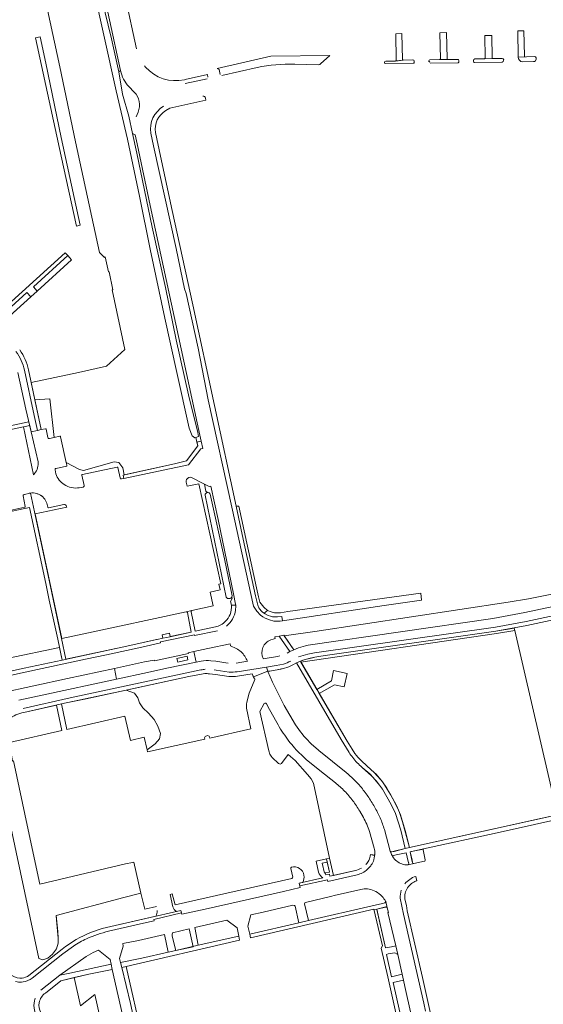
# Model space of a CAD drawing. Header units: metres. Extents: x 209813 to 223847, y 571801 to 587119.
# Tile 303 of 656: x 221028 to 221239, y 575487 to 575882. Entities that reach past the tile are written whole.
import ezdxf

# ---------------------------------------------------------------- set-up
doc = ezdxf.new("R2010")
doc.units = ezdxf.units.M
for name, color, linetype, lineweight in [('B-RO-GK-BESCHOEIING-G', 8, 'GK-BESCHOEIING', 0), ('B-RO-GR-BEPLANTING_CULTUUR_BOSPLANTSOEN-GV', 8, 'Continuous', 0), ('B-RO-GR-BEPLANTING_CULTUUR_HEESTERS-GV', 8, 'Continuous', 0), ('B-RO-GR-BOOMTEELT-GV', 8, 'Continuous', 0), ('B-RO-GR-GROENVOORZIENING-GV', 8, 'Continuous', 0), ('B-RO-GR-HAAG-GV', 8, 'Continuous', 0), ('B-RO-OG-TERREIN_CULTUURSCHEIDING-GV', 8, 'Continuous', 0), ('B-RO-OG-WEG-GV', 8, 'Continuous', 0), ('B-RO-VH-VERHARDING_TEGEL-GV', 8, 'Continuous', 0), ('B-RO-VH-VERHARDING_TEGEL_RUBBER-GV', 8, 'Continuous', 0)]:
    doc.layers.add(name, color=color, linetype=linetype, lineweight=lineweight)
doc.linetypes.add('GK-BESCHOEIING', pattern='A,30,-5,[1,NLCS.shx,S=1,R=0,X=0,Y=0],-5', length=40)

msp = doc.modelspace()

# ---------------------------------------------------------------- linework, layer by layer
at = {"layer": 'B-RO-GK-BESCHOEIING-G', "flags": 128}
msp.add_lwpolyline([(221052.628, 575485.949), (221058.364, 575490.532), (221069.892, 575439.439), (221081.348, 575436.395)], dxfattribs=at)
at = {"layer": 'B-RO-GR-BEPLANTING_CULTUUR_BOSPLANTSOEN-GV', "flags": 128}
for points in [[(221044.628, 575714.45), (221046.944, 575704.051), (221052.225, 575701.307), (221053.887, 575700.84), (221066.17, 575704.31), (221068, 575704.115), (221069.588, 575701.943), (221070.175, 575699.082), (221090.43, 575703.592), (221095.258, 575704.748), (221099.785, 575710.751), (221098.987, 575714.157), (221098.596, 575714.006), (221097.466, 575714.832), (221096.316, 575717.828), (221091.285, 575740.22), (221086.499, 575762.01), (221080.65, 575789.667), (221076.28, 575811.02), (221071.518, 575833.861), (221066.901, 575853.261), (221062.003, 575875.686), (221049.817, 575930.487)], [(221039.363, 575885.749), (221044.39, 575862.912), (221050.645, 575832.79), (221060.256, 575788.356), (221062.33, 575786.373), (221062.56, 575786.589), (221063.841, 575780.584), (221064.087, 575780.637), (221065.637, 575773.453)], [(221065.637, 575773.453), (221065.374, 575773.396), (221070.485, 575749.438), (221063.111, 575742.719), (221051.83, 575740.276), (221032.808, 575736.215), (221034.29, 575729.305), (221040.282, 575729.691), (221042.112, 575714.153), (221044.33, 575714.638)], [(221070.729, 575542.931), (221036.331, 575534.752), (221031.577, 575556.685), (221025.676, 575584.262), (221025.354, 575584.21), (221024.807, 575587.579), (221024.961, 575587.604), (221024.099, 575591.633), (221045.171, 575596.462), (221042.969, 575606.687), (221029.846, 575603.756)], [(221016.555, 575595.221), (221026.812, 575547.618), (221035.959, 575505.003), (221037.532, 575504.369), (221039.457, 575505.08), (221041.367, 575506.691), (221042.983, 575508.801), (221043.646, 575511.084), (221043.702, 575513.178), (221042.988, 575520.532), (221042.906, 575522.283), (221070.103, 575529.418), (221076.921, 575531.26), (221074.106, 575543.631), (221073.569, 575543.554), (221070.729, 575542.931)]]:
    msp.add_lwpolyline(points, dxfattribs=at)
at = {"layer": 'B-RO-GR-BEPLANTING_CULTUUR_BOSPLANTSOEN-GV'}
for points in [[(221044.33, 575714.638, -0.4819425), (221044.628, 575714.45)], [(221029.846, 575603.756, 0.1285425), (221023.892, 575601.039)]]:
    msp.add_lwpolyline(points, format="xyb", dxfattribs=at)
at = {"layer": 'B-RO-GR-BEPLANTING_CULTUUR_BOSPLANTSOEN-GV', "flags": 128}
msp.add_lwpolyline([(221070.942, 575612.717), (221044.999, 575607.14), (221047.198, 575596.927), (221070.505, 575602.237), (221072.752, 575592.497), (221078.162, 575593.755), (221079.38, 575588.725), (221082.632, 575591.152), (221084.372, 575593.178), (221084.736, 575595.285), (221083.662, 575598.255), (221082.18, 575600.887), (221079.943, 575603.403), (221077.664, 575605.54), (221076.3, 575607.583), (221075.677, 575609.549), (221074.393, 575611.506)], close=True, dxfattribs=at)
at = {"layer": 'B-RO-GR-BEPLANTING_CULTUUR_HEESTERS-GV', "flags": 128}
for points in [[(221068.705, 575861.4), (221068.087, 575860.906), (221069.565, 575852.008), (221072.028, 575843.075), (221073.548, 575836.215)], [(221074.226, 575852.745), (221072.045, 575855.034)], [(221075.051, 575842.888), (221075.75, 575844.748)], [(221073.548, 575836.215), (221074.582, 575835.67)], [(221032.215, 575718.933), (221029.708, 575718.401), (221033.781, 575699.153)], [(221035.562, 575704.392), (221032.811, 575716.439), (221032.215, 575718.933)], [(221095.126, 575696.156), (221095.498, 575694.536), (221100.174, 575695.543), (221109.019, 575655.364), (221108.234, 575655.191), (221108.73, 575652.94), (221104.753, 575652.073), (221105.922, 575646.519), (221097.338, 575644.671)], [(221103.603, 575692.023), (221103.01, 575692.616), (221102.442, 575695.35), (221096.943, 575698.207), (221096.095, 575698.027)], [(221032.892, 575691.845), (221032.523, 575691.768), (221040.133, 575656.214), (221045.042, 575633.404), (221046.806, 575625.089), (221071.26, 575630.387), (221083.294, 575632.972), (221083.438, 575633.092), (221085.757, 575633.589), (221085.474, 575634.945), (221088.389, 575635.576), (221088.662, 575634.221), (221097.161, 575636.036), (221095.571, 575643.834)], [(221111.135, 575649.973), (221102.695, 575691.014)], [(221095.036, 575644.202), (221053.926, 575635.335), (221045.148, 575633.479), (221034.435, 575683.454), (221047.094, 575686.095), (221047.031, 575686.489)], [(221039.48, 575686.131), (221039.255, 575687.204)], [(221045.881, 575687.292), (221039.782, 575685.933)], [(221113.277, 575646.757), (221112.941, 575648.301), (221113.604, 575649.553), (221113.463, 575650.188)], [(221008.58, 575644.404), (221007.339, 575644.132), (221012.73, 575620.843), (220996.075, 575617.375), (220999.318, 575614.841), (221029.952, 575621.474), (221045.276, 575624.748), (221044.199, 575629.826), (221023.707, 575625.479)], [(221097.062, 575644.128), (221098.651, 575636.33), (221106.85, 575638.056)], [(221178.062, 575545.867), (221178.076, 575545.808)], [(221184.524, 575543.106), (221184.239, 575543.954), (221183.461, 575547.414), (221179.418, 575546.587), (221178.314, 575546.362)], [(221190.45, 575548.889), (221186.976, 575548.246), (221185.129, 575547.801), (221185.784, 575544.451), (221185.985, 575543.528)], [(221191.129, 575544.619), (221190.238, 575548.587)], [(221184.066, 575542.561), (221184.214, 575542.593)], [(221185.985, 575543.528), (221185.997, 575543.472)], [(221186.495, 575543.092), (221190.796, 575544.018)], [(221137.12, 575541.066), (221137.881, 575537.634)], [(221137.559, 575537.125), (221090.63, 575526.477), (221089.438, 575530.864), (221088.596, 575530.622), (221089.714, 575525.658)], [(221091.136, 575523.818), (221092.992, 575524.241), (221093.346, 575522.762), (221102.708, 575524.735), (221134.128, 575531.828), (221140.939, 575533.41), (221140.537, 575535.218), (221141.986, 575535.541)]]:
    msp.add_lwpolyline(points, dxfattribs=at)
at = {"layer": 'B-RO-GR-BEPLANTING_CULTUUR_HEESTERS-GV'}
for points in [[(221072.045, 575855.034, -0.1351438), (221068.705, 575861.4)], [(221075.75, 575844.748, 0.3150897), (221074.226, 575852.745)], [(221035.423, 575701.951, 0.1052004), (221035.562, 575704.392)], [(221034.209, 575699.666, 0.0932081), (221035.423, 575701.951)], [(221033.781, 575699.153, 0.0308545), (221034.209, 575699.666)], [(221096.095, 575698.027, 0.354682), (221095.126, 575696.156)], [(221039.255, 575687.204, 0.4168895), (221032.056, 575691.725)], [(221102.695, 575691.014, -0.3625562), (221103.603, 575692.023)], [(221037.312, 575690.439, 0.1026731), (221035.225, 575691.572)], [(221039.782, 575685.933, -0.4316311), (221039.48, 575686.131)], [(221047.031, 575686.489, 0.4266113), (221045.881, 575687.292)], [(221113.463, 575650.188, -0.5570607), (221111.135, 575649.973)], [(221097.338, 575644.671, 0.444236), (221097.062, 575644.128)], [(221112.7, 575643.127, 0.1082445), (221113.277, 575646.757)], [(221106.85, 575638.056, 0.137657), (221110.908, 575640.326)], [(221178.314, 575546.362, 0.3325475), (221178.062, 575545.867)], [(221178.076, 575545.808, 0.1517782), (221181.72, 575542.918)], [(221190.238, 575548.587, -0.4032324), (221190.45, 575548.889)], [(221142.396, 575538.395, 0.464393), (221137.404, 575541.606)], [(221181.72, 575542.918, 0.0933931), (221184.066, 575542.561)], [(221185.997, 575543.472, 0.4054903), (221186.495, 575543.092)], [(221190.796, 575544.018, 0.4229579), (221191.129, 575544.619)], [(221137.404, 575541.606, 0.4178635), (221137.12, 575541.066)], [(221141.986, 575535.541, 0.1448884), (221142.396, 575538.395)], [(221137.881, 575537.634, -0.412708), (221137.559, 575537.125)], [(221089.714, 575525.658, 0.1455761), (221091.136, 575523.818)]]:
    msp.add_lwpolyline(points, format="xyb", dxfattribs=at)
at = {"layer": 'B-RO-GR-BEPLANTING_CULTUUR_HEESTERS-GV', "flags": 128}
for points in [[(221152.675, 575545.207), (221151.429, 575544.927), (221152.658, 575539.65), (221150.974, 575539.295), (221151.139, 575538.552), (221152.618, 575538.881), (221152.829, 575537.954), (221154.227, 575538.266)], [(221048.284, 575499.023), (221064.905, 575502.744), (221064.577, 575504.524), (221059.873, 575508.314), (221057.662, 575507.379), (221054.859, 575505.745), (221044.362, 575498.213)]]:
    msp.add_lwpolyline(points, close=True, dxfattribs=at)
at = {"layer": 'B-RO-GR-BOOMTEELT-GV', "flags": 128}
for points in [[(221126.428, 575607.296), (221124.699, 575604.168), (221128.241, 575588.365), (221128.751, 575587), (221129.231, 575586.214), (221129.681, 575585.684), (221132.239, 575583.253), (221132.537, 575583.07), (221132.806, 575582.982), (221133.12, 575583.061), (221133.357, 575583.251), (221136.126, 575586.821), (221138.879, 575584.506), (221143.884, 575578.897), (221145.277, 575577.076), (221146.303, 575575.401), (221152.675, 575545.207), (221154.227, 575538.266)], [(221131.486, 575599.684), (221128.55, 575604.91), (221127.304, 575607.252)], [(221155.034, 575575.499), (221148.742, 575580.479), (221143.299, 575584.908)], [(221166.279, 575561.541), (221164.825, 575564.159)], [(221170.572, 575549.251), (221168.698, 575556.013)], [(221169.092, 575546.679), (221170.09, 575546.468), (221170.368, 575546.432)], [(221170.869, 575546.76), (221170.898, 575546.903)], [(221154.227, 575538.266), (221163.058, 575540.241)]]:
    msp.add_lwpolyline(points, dxfattribs=at)
at = {"layer": 'B-RO-GR-BOOMTEELT-GV'}
for points in [[(221127.304, 575607.252, 0.533948), (221126.428, 575607.296)], [(221133.577, 575596.252, -0.0136124), (221131.486, 575599.684)], [(221135.841, 575592.955, -0.0185821), (221133.577, 575596.252)], [(221138.039, 575590.19, -0.0187472), (221135.841, 575592.955)], [(221143.299, 575584.908, -0.0368042), (221138.039, 575590.19)], [(221158.748, 575572.13, 0.0309214), (221155.034, 575575.499)], [(221162.023, 575568.322, 0.0295207), (221158.748, 575572.13)], [(221164.825, 575564.159, 0.0265303), (221162.023, 575568.322)], [(221168.698, 575556.013, 0.0516412), (221166.279, 575561.541)], [(221168.45, 575544.362, 0.0931296), (221169.092, 575546.679)], [(221170.368, 575546.432, 0.3317718), (221170.869, 575546.76)], [(221170.898, 575546.903, 0.0725412), (221170.572, 575549.251)]]:
    msp.add_lwpolyline(points, format="xyb", dxfattribs=at)
at = {"layer": 'B-RO-GR-GROENVOORZIENING-GV', "flags": 128}
for points in [[(221182.012, 575865.92), (221181.788, 575876.246), (221179.319, 575876.189), (221179.414, 575865.555)], [(221199.903, 575866.237), (221199.712, 575876.662), (221197.01, 575876.6), (221197.239, 575866.142)], [(221217.957, 575866.477), (221217.851, 575875.526), (221215.065, 575875.541), (221215.189, 575866.44)], [(221230.948, 575867.323), (221230.751, 575877.383), (221228.287, 575877.326), (221228.462, 575866.869)], [(221186.11, 575865.751), (221182.312, 575865.652)], [(221197.003, 575865.895), (221193.029, 575865.801)], [(221197.003, 575865.895), (221200.192, 575865.92)], [(221204.094, 575865.915), (221200.192, 575865.92)], [(221214.901, 575866.117), (221210.999, 575866.096)], [(221214.901, 575866.117), (221218.19, 575866.23)], [(221222.062, 575866.246), (221218.19, 575866.23)], [(221222.628, 575865.418), (221222.669, 575865.763)], [(221235.101, 575867.099), (221228.462, 575866.869)], [(221235.683, 575866.026), (221235.704, 575866.584)], [(221175.113, 575864.259), (221186.323, 575864.347)], [(221179.32, 575865.291), (221179.058, 575865.259), (221175.272, 575865.183)], [(221179.32, 575865.291), (221182.312, 575865.652)], [(221192.556, 575865.275), (221192.584, 575864.93)], [(221204.664, 575865.128), (221204.564, 575865.497)], [(221210.934, 575864.68), (221222.016, 575864.832)]]:
    msp.add_lwpolyline(points, dxfattribs=at)
at = {"layer": 'B-RO-GR-GROENVOORZIENING-GV'}
for points in [[(221182.312, 575865.652, -0.422023), (221182.012, 575865.92)], [(221197.239, 575866.142, -0.4118606), (221197.003, 575865.895)], [(221200.192, 575865.92, -0.382784), (221199.903, 575866.237)], [(221210.999, 575866.096, 0.3393588), (221210.455, 575865.517)], [(221215.189, 575866.44, -0.3876539), (221214.901, 575866.117)], [(221218.19, 575866.23, -0.3955424), (221217.957, 575866.477)], [(221222.669, 575865.763, 0.3634009), (221222.062, 575866.246)], [(221228.462, 575866.869, 0.3849391), (221230.301, 575864.923)], [(221231.29, 575866.987, -0.4071756), (221230.948, 575867.323)], [(221235.704, 575866.584, 0.3363432), (221235.101, 575867.099)], [(221175.272, 575865.183, 0.977023), (221175.113, 575864.259)], [(221179.414, 575865.555, -0.2957267), (221179.32, 575865.291)], [(221204.326, 575864.589, 0.4090331), (221204.664, 575865.128)]]:
    msp.add_lwpolyline(points, format="xyb", dxfattribs=at)
at = {"layer": 'B-RO-GR-GROENVOORZIENING-GV', "flags": 128}
msp.add_lwpolyline([(221140.975, 575624.368), (221141.195, 575623.991), (221219.707, 575635.417), (221227.107, 575636.669), (221226.881, 575637.644), (221219.552, 575636.405), (221150.864, 575626.563), (221148.32, 575626.218), (221146.816, 575625.9), (221144.853, 575625.502), (221141.942, 575624.706)], close=True, dxfattribs=at)
at = {"layer": 'B-RO-GR-HAAG-GV', "flags": 128}
for points in [[(221186.11, 575865.751), (221182.312, 575865.652), (221179.193, 575865.239), (221175.272, 575865.183)], [(221204.094, 575865.915), (221197.003, 575865.895), (221193.029, 575865.801)], [(221222.062, 575866.246), (221214.901, 575866.117), (221210.999, 575866.096)], [(221186.685, 575864.891), (221186.664, 575865.244)], [(221193.096, 575864.426), (221204.326, 575864.589)], [(221210.455, 575865.517), (221210.49, 575865.189)], [(221230.301, 575864.923), (221234.681, 575865.015)]]:
    msp.add_lwpolyline(points, dxfattribs=at)
at = {"layer": 'B-RO-GR-HAAG-GV'}
for points in [[(221186.664, 575865.244, 0.3986914), (221186.11, 575865.751)], [(221193.029, 575865.801, 0.8883769), (221192.938, 575864.84)], [(221204.564, 575865.497, 0.5901775), (221204.094, 575865.915)], [(221234.681, 575865.015, 0.4048827), (221235.683, 575866.026)], [(221186.323, 575864.347, 0.4524615), (221186.685, 575864.891)], [(221210.49, 575865.189, 0.4165737), (221210.934, 575864.68)], [(221222.016, 575864.832, 0.3339522), (221222.628, 575865.418)]]:
    msp.add_lwpolyline(points, format="xyb", dxfattribs=at)
at = {"layer": 'B-RO-OG-TERREIN_CULTUURSCHEIDING-GV', "flags": 128}
for points in [[(221149.086, 575864.107), (221152.827, 575867.519), (221129.086, 575867.242), (221107.589, 575862.196)], [(221107.589, 575862.196), (221107.905, 575862.187), (221108.406, 575861.838), (221108.789, 575859.903)], [(221109.451, 575859.487), (221123.556, 575862.679)], [(221138.704, 575864), (221148.398, 575863.76)], [(221040.167, 575713.728), (221042.112, 575714.153), (221040.282, 575729.691), (221034.29, 575729.305), (221036.864, 575717.308), (221038.532, 575717.664)], [(221038.821, 575717.476), (221039.562, 575714.095)], [(221069.121, 575697.494), (221070.007, 575697.681), (221069.737, 575698.985), (221070.175, 575699.082), (221069.588, 575701.943), (221068, 575704.115), (221066.17, 575704.31), (221053.887, 575700.84), (221052.225, 575701.307), (221046.944, 575704.051), (221047.187, 575702.959)], [(221042.426, 575701.13), (221042.787, 575699.54)], [(221046.974, 575702.631), (221042.832, 575701.715)], [(221053.412, 575699.31), (221067.337, 575702.258)], [(221067.633, 575702.06), (221068.524, 575697.894)], [(221054.08, 575694.828), (221053.199, 575699.016)], [(221052.157, 575693.944), (221053.703, 575694.221)], [(221127.723, 575644.735), (221126.241, 575645.951), (221124.738, 575647.961), (221124.1, 575650.194), (221123.349, 575653.812), (221116.283, 575686.517), (221115.142, 575686.603), (221118.037, 575673.344), (221122.936, 575650.626), (221123.932, 575646.851), (221124.304, 575645.807), (221124.641, 575645.18), (221125.187, 575644.533), (221125.817, 575644.004), (221126.371, 575643.635)], [(221165.336, 575584.419), (221167.736, 575582.211), (221170.678, 575579.647), (221173.335, 575576.645), (221173.991, 575575.867), (221175.652, 575573.366), (221178.17, 575569.039), (221180.424, 575564.559), (221181.144, 575562.679), (221183.201, 575555.969), (221184.764, 575549.515), (221244.231, 575562.666), (221227.107, 575636.669), (221219.707, 575635.417), (221141.195, 575623.991), (221147.624, 575612.99), (221153.494, 575616.379), (221154.319, 575620.55), (221159.72, 575619.396), (221158.515, 575614.082), (221154.617, 575614.833), (221148.582, 575611.349), (221159.724, 575592.281), (221161.722, 575589.003), (221162.89, 575587.281)], [(221135.663, 575627.563), (221136.779, 575628.177), (221132.398, 575634.424), (221130.694, 575634.151), (221130.813, 575633.416), (221130.073, 575633.178), (221129.125, 575632.836)], [(221115.214, 575629.375), (221112.884, 575630.512), (221112.738, 575631.272), (221103.8, 575629.428), (221098.17, 575628.263), (221099.106, 575623.989), (221101.075, 575624.376)], [(221126.015, 575625.263), (221131.77, 575626.213), (221132.751, 575626.438)], [(221027.879, 575608.734), (221037.266, 575610.72), (221067.132, 575617.129), (221066.262, 575621.414), (221047.383, 575617.402), (221006.692, 575608.554), (221000.528, 575607.029), (221000.704, 575606.378)], [(221105.058, 575624.513), (221107.045, 575624.285), (221110.991, 575623.613), (221111.994, 575623.464)], [(221115.134, 575623.547), (221119.714, 575624.27)], [(221134.656, 575621.475), (221131.606, 575620.814), (221127.959, 575620.191), (221129.769, 575615.936), (221132.391, 575610.528), (221134.439, 575606.56), (221139.027, 575598.798)], [(221160.53, 575587.689), (221157.397, 575592.831), (221139.433, 575623.644), (221137.955, 575622.83)], [(221102.617, 575619.317), (221101.226, 575619.179), (221096.175, 575618.125), (221070.942, 575612.717), (221074.393, 575611.506), (221075.677, 575609.549), (221076.3, 575607.583), (221077.664, 575605.54), (221079.943, 575603.403), (221082.18, 575600.887), (221083.662, 575598.255), (221084.736, 575595.285), (221084.372, 575593.178), (221082.632, 575591.152), (221079.38, 575588.725)], [(221112.189, 575618.161), (221106.913, 575618.99), (221104.443, 575619.272)], [(221104.484, 575593.942), (221104.595, 575593.452), (221121.073, 575597.102), (221119.336, 575605.467), (221119.302, 575607.062), (221119.433, 575607.881), (221120.462, 575611.532), (221122.725, 575616.99), (221122.479, 575617.643), (221122.27, 575617.566), (221121.646, 575619.255), (221115.756, 575618.322)], [(221083.175, 575525.865), (221078.445, 575524.834), (221076.921, 575531.26), (221070.103, 575529.418), (221042.906, 575522.283), (221043.491, 575515.783), (221043.702, 575513.178), (221043.646, 575511.084), (221042.983, 575508.801), (221041.367, 575506.691), (221039.457, 575505.08), (221037.532, 575504.369), (221035.959, 575505.003), (221026.812, 575547.618), (221016.555, 575595.221)], [(221079.38, 575588.725), (221079.577, 575587.911), (221102.599, 575593.01), (221102.49, 575593.489)], [(221148.427, 575588.405), (221159.364, 575579.656)], [(221183.117, 575549.102), (221181.262, 575556.533), (221179.137, 575563.214), (221177.407, 575566.826), (221173.921, 575572.892), (221172.822, 575574.568), (221170.228, 575577.626), (221168.833, 575579.045), (221165.769, 575581.661)], [(221174.733, 575556.728), (221177.059, 575548.079)], [(221177.658, 575547.739), (221178.594, 575548.087), (221183.117, 575549.102)], [(221165.231, 575532.708), (221154.503, 575530.301), (221153.55, 575529.944), (221143.016, 575527.476)], [(221173.805, 575529.881), (221173.224, 575530.464)], [(221142.689, 575526.931), (221144.227, 575520.22), (221169.77, 575526.15), (221174.02, 575527.01), (221174.963, 575527.334)], [(221175.163, 575527.987), (221175.157, 575527.999)], [(221057.004, 575515.476), (221061.326, 575516.947), (221064.815, 575517.813), (221082.844, 575521.926)], [(221175.271, 575525.721), (221175.285, 575525.623), (221171.634, 575524.816), (221175.108, 575509.184), (221177.603, 575509.636), (221179.283, 575510.097), (221176.121, 575523.368), (221176.306, 575523.427), (221175.85, 575525.358)], [(221071.855, 575471.788), (221065.313, 575500.533), (221056.008, 575498.674), (221050.104, 575497.305), (221052.628, 575485.949), (221058.364, 575490.532), (221069.892, 575439.439)], [(221050.104, 575497.305), (221044.79, 575496.036), (221038.517, 575491.112)]]:
    msp.add_lwpolyline(points, dxfattribs=at)
at = {"layer": 'B-RO-OG-TERREIN_CULTUURSCHEIDING-GV'}
for points in [[(221123.556, 575862.679, -0.0535457), (221138.704, 575864)], [(221148.398, 575863.76, 0.2019729), (221149.086, 575864.107)], [(221038.532, 575717.664, -0.4344613), (221038.821, 575717.476)], [(221039.562, 575714.095, 0.4226728), (221040.167, 575713.728)], [(221042.832, 575701.715, 0.4331637), (221042.426, 575701.13)], [(221047.187, 575702.959, -0.4885951), (221046.974, 575702.631)], [(221067.337, 575702.258, -0.3971945), (221067.633, 575702.06)], [(221042.787, 575699.54, 0.1915466), (221046.108, 575695.211)], [(221053.199, 575699.016, -0.4165721), (221053.412, 575699.31)], [(221068.524, 575697.894, 0.4098855), (221069.121, 575697.494)], [(221046.108, 575695.211, 0.0917241), (221049.013, 575694.035)], [(221049.013, 575694.035, 0.0893938), (221052.157, 575693.944)], [(221053.703, 575694.221, 0.4250113), (221054.08, 575694.828)], [(221129.125, 575632.836, 0.453606), (221126.042, 575625.406)], [(221118.655, 575626.303, 0.1267067), (221115.214, 575629.375)], [(221119.714, 575624.27, 0.0583351), (221118.655, 575626.303)], [(221101.075, 575624.376, -0.0605479), (221105.058, 575624.513)], [(221115.756, 575618.322, -0.0445226), (221112.189, 575618.161)], [(221139.027, 575598.798, 0.0554539), (221144.698, 575591.768)], [(221102.49, 575593.489, -0.6866669), (221104.484, 575593.942)], [(221144.698, 575591.768, 0.0270734), (221148.427, 575588.405)], [(221165.769, 575581.661, -0.0501672), (221161.981, 575585.628)], [(221159.364, 575579.656, -0.0403777), (221165.061, 575574.061)], [(221165.061, 575574.061, -0.0289108), (221168.094, 575570.075)], [(221168.094, 575570.075, -0.0233163), (221170.731, 575565.842)], [(221170.731, 575565.842, -0.0206244), (221173.021, 575561.387)], [(221173.021, 575561.387, -0.0303967), (221174.733, 575556.728)], [(221170.602, 575532.194, 0.1715704), (221165.231, 575532.708)], [(221173.224, 575530.464, 0.0859982), (221170.602, 575532.194)], [(221175.157, 575527.999, 0.0593956), (221173.805, 575529.881)], [(221143.016, 575527.476, 0.3464653), (221142.689, 575526.931)], [(221174.963, 575527.334, 0.383033), (221175.163, 575527.987)], [(221082.844, 575521.926, 0.1356179), (221083.484, 575524.227)], [(221024.191, 575498.858, 0.1928704), (221028.258, 575497.126)], [(221029.138, 575497.123, 0.1441889), (221031.918, 575498.18)], [(221036.03, 575487.204, 0.1789965), (221036.717, 575483.243)]]:
    msp.add_lwpolyline(points, format="xyb", dxfattribs=at)
at = {"layer": 'B-RO-OG-TERREIN_CULTUURSCHEIDING-GV', "flags": 128}
for points in [[(221035.211, 575772.846), (221049.048, 575785.421), (221047.552, 575787.125), (221033.693, 575774.605)], [(221032.677, 575770.567), (221031.135, 575772.331), (221018.316, 575760.809), (221019.856, 575759.039)], [(221138.335, 575628.946), (221140.216, 575629.68), (221143.069, 575630.552), (221144.073, 575630.779), (221218.281, 575641.503), (221231.173, 575643.807), (221305.669, 575659.673), (221304.189, 575661.329), (221303.385, 575661.983), (221302.564, 575662.4), (221301.565, 575662.669), (221300.703, 575662.835), (221299.037, 575663.015), (221287.838, 575661.21), (221258.585, 575654.572), (221232.595, 575649.395), (221224.427, 575647.999), (221146.803, 575636.257), (221134.472, 575634.465)], [(221133.723, 575640.52), (221174.644, 575646.738), (221189.662, 575648.87), (221189.358, 575651.658), (221135.9, 575644.265), (221133.016, 575643.766), (221130.561, 575643.746), (221129.23, 575644.14), (221127.723, 575644.735), (221126.371, 575643.635), (221126.801, 575643.348), (221128.051, 575642.697), (221128.963, 575642.347), (221129.785, 575642.193), (221131.727, 575642.141), (221133.467, 575642.294)], [(221120.604, 575514.787), (221140.373, 575519.286), (221138.824, 575525.915), (221138.712, 575526.108), (221138.549, 575526.259), (221138.002, 575526.37), (221126.035, 575523.595), (221121.005, 575522.526), (221119.892, 575517.944)], [(221111.376, 575520.344), (221098.63, 575517.384), (221099.954, 575510.252), (221116.219, 575513.898), (221115.616, 575517.34)], [(221068.742, 575503.305), (221077.22, 575505.034), (221087.881, 575507.473), (221086.38, 575514.572), (221075.922, 575512.236), (221069.604, 575510.968), (221069.805, 575509.968), (221068.353, 575504.97)], [(221097.886, 575509.676), (221096.256, 575516.831), (221089.564, 575515.283), (221089.426, 575514.64), (221089.437, 575513.885), (221090.959, 575508.178)], [(221180.065, 575506.633), (221178.851, 575507.302), (221176.285, 575506.864), (221175.629, 575506.603), (221177.561, 575497.637), (221181.868, 575498.653)], [(221182.414, 575496.238), (221178.21, 575495.279), (221186.907, 575456.663), (221190.931, 575457.505), (221190.643, 575458.807), (221187.068, 575461.138), (221185.91, 575466.413), (221188.224, 575469.836), (221182.992, 575493.679)]]:
    msp.add_lwpolyline(points, close=True, dxfattribs=at)
at = {"layer": 'B-RO-OG-WEG-GV', "flags": 128}
for points in [[(221029.979, 576025.798), (221031.25, 576020.047), (221031.545, 576020.361), (221032.446, 576020.204), (221033.091, 576019.315), (221033.583, 576017.876), (221038.09, 575996.923), (221042.681, 575976.17), (221052.291, 575930.955), (221061.245, 575890.186), (221065.082, 575874.163), (221068.087, 575860.906), (221068.705, 575861.4), (221033.369, 576024.287)], [(221075.349, 575832.043), (221074.582, 575835.67), (221073.548, 575836.215), (221075.256, 575828.326), (221081.476, 575798.612), (221086.746, 575774.315), (221091.119, 575753.33), (221096.002, 575731.206), (221099.795, 575716.069), (221100.002, 575714.548), (221098.987, 575714.157), (221099.401, 575712.294), (221101.127, 575712.673), (221100.54, 575715.117), (221080.587, 575807.275)]]:
    msp.add_lwpolyline(points, close=True, dxfattribs=at)
for points in [[(221113.287, 575646.758), (221114.982, 575646.856), (221114.958, 575647.244), (221114.123, 575651.31), (221107.917, 575681.167), (221105.062, 575694.53), (221104.285, 575694.393), (221102.442, 575695.35), (221103.01, 575692.616), (221103.603, 575692.023)], [(221104.751, 575691.32), (221110.477, 575665.431), (221113.591, 575650.582), (221113.463, 575650.188), (221113.604, 575649.553), (221112.941, 575648.301), (221113.287, 575646.758)]]:
    msp.add_lwpolyline(points, dxfattribs=at)
at = {"layer": 'B-RO-OG-WEG-GV'}
msp.add_lwpolyline([(221103.603, 575692.023, -0.3573611), (221104.751, 575691.32)], format="xyb", dxfattribs=at)
at = {"layer": 'B-RO-VH-VERHARDING_TEGEL-GV', "flags": 128}
for points in [[(221075.114, 575870.1), (221070.692, 575890.646), (221063.179, 575925.069), (221055.335, 575961.539), (221050.267, 575984.516), (221043.833, 576014.333), (221039.443, 576034.33)], [(221078.78, 575862.793), (221078.31, 575863.35)], [(221103.855, 575858.737), (221103.627, 575859.894), (221094.66, 575857.854), (221094.354, 575857.762)], [(221094.708, 575856.201), (221103.483, 575858.089)], [(221086.888, 575845.359), (221088.532, 575846.288), (221102.958, 575849.604), (221102.888, 575850.322)], [(221080.845, 575836.254), (221081.946, 575831.152), (221091.067, 575790.023), (221094.476, 575773.813), (221095.057, 575771.959), (221099.949, 575750.011), (221103.885, 575729.216), (221113.46, 575686.121), (221122.191, 575646.353), (221123.472, 575644.347), (221125, 575642.764), (221125.879, 575642.146), (221126.761, 575641.616), (221128.542, 575640.894), (221130.365, 575640.422), (221131.342, 575640.354), (221132.786, 575640.378), (221133.723, 575640.52), (221133.467, 575642.294), (221131.727, 575642.141), (221129.785, 575642.193), (221128.963, 575642.347), (221128.051, 575642.697), (221126.801, 575643.348), (221125.817, 575644.004), (221125.187, 575644.533), (221124.641, 575645.18), (221124.304, 575645.807), (221123.932, 575646.851), (221122.936, 575650.626), (221118.037, 575673.344), (221115.142, 575686.603)], [(221115.142, 575686.603), (221097.735, 575767.414), (221089.513, 575805.318), (221084.744, 575827.127), (221082.722, 575836.547)], [(221047.552, 575787.125), (221046.528, 575788.298), (221029.162, 575772.587), (221014.546, 575759.451), (220992.608, 575754.63), (220990.942, 575753.984), (220983.291, 575752.296), (220984.22, 575751.588), (220985.616, 575750.836), (220986.356, 575750.538)], [(220993.43, 575750.925), (220992.941, 575753.128), (221007.62, 575756.369), (221008.095, 575754.1), (221011.538, 575754.859), (221011.079, 575757.105), (221015.274, 575758.045), (221017.173, 575759.767), (221018.706, 575758.007), (221019.856, 575759.039), (221018.316, 575760.809), (221031.135, 575772.331), (221032.677, 575770.567), (221035.211, 575772.846), (221033.693, 575774.605), (221047.552, 575787.125)], [(221027.397, 575740.229), (221030.648, 575725.495), (221032.811, 575716.439), (221035.348, 575716.984)], [(221030.119, 575741.121), (221033.975, 575723.012), (221035.348, 575716.984), (221036.864, 575717.308), (221031.725, 575741.265)], [(221031.852, 575720.454), (220999.044, 575713.427), (220999.363, 575711.925), (221032.215, 575718.933)], [(221029.567, 575690.65), (221030.456, 575686.427)], [(221046.806, 575625.089), (221045.042, 575633.404), (221040.133, 575656.214), (221032.523, 575691.768), (221029.946, 575691.234)], [(221030.259, 575686.13), (221020.622, 575684.063), (221020.733, 575683.555), (221032.146, 575686.037), (221038.711, 575655.446), (221040.113, 575648.82), (221043.501, 575633.115), (221045.276, 575624.748)], [(221307.09, 575656.319), (221303.426, 575655.699), (221231.658, 575640.222), (221219.319, 575638.039), (221146.63, 575627.641), (221143.902, 575627.081)], [(221140.975, 575624.368), (221142.909, 575625.004), (221145.841, 575625.725), (221146.799, 575625.989), (221148.325, 575626.187), (221150.864, 575626.563), (221219.552, 575636.405), (221231.973, 575638.602), (221303.738, 575654.078), (221307.365, 575654.691)], [(221097.338, 575644.671), (221095.036, 575644.202)], [(221114.892, 575644.823), (221115.003, 575646.429), (221114.982, 575646.856), (221113.277, 575646.757)], [(221095.571, 575643.834), (221097.161, 575636.036), (221088.681, 575634.127), (221085.757, 575633.589), (221083.456, 575633.007), (221083.144, 575632.992), (221071.26, 575630.387), (221054.519, 575626.767), (221045.276, 575624.748), (221029.952, 575621.474), (220999.318, 575614.841), (220999.713, 575613.278), (221030.451, 575619.894), (221054.588, 575625.11), (221063.046, 575626.92), (221077.221, 575630.014), (221084.78, 575631.69), (221084.716, 575632.029), (221098.388, 575634.945), (221098.449, 575634.599), (221107.638, 575636.525)], [(221101.026, 575620.823), (221048.507, 575609.581), (221029.54, 575605.378)], [(221112.387, 575619.919), (221107.204, 575620.735), (221106.312, 575620.863)], [(221115.756, 575618.322), (221121.646, 575619.255), (221122.097, 575618.035), (221127.917, 575620.292), (221127.294, 575621.92), (221115.512, 575620.074)], [(221134.191, 575623.175), (221131.252, 575622.54), (221127.294, 575621.92)], [(221127.917, 575620.292), (221128.72, 575620.357), (221133.141, 575621.129), (221134.656, 575621.475)], [(221137.955, 575622.83), (221139.433, 575623.644)], [(221162.89, 575587.281), (221161.722, 575589.003), (221159.724, 575592.281), (221140.975, 575624.368), (221139.433, 575623.644), (221157.397, 575592.831), (221160.53, 575587.689)], [(221029.846, 575603.756), (221046.245, 575607.418), (221054.902, 575609.264), (221096.175, 575618.125), (221101.226, 575619.179), (221102.617, 575619.317)], [(221148.582, 575611.349), (221154.617, 575614.833), (221158.515, 575614.082), (221159.72, 575619.396), (221154.319, 575620.55), (221153.494, 575616.379), (221147.624, 575612.99)], [(221165.769, 575581.661), (221169.54, 575578.361), (221171.536, 575576.12), (221172.822, 575574.568), (221173.921, 575572.892), (221177.407, 575566.826), (221179.137, 575563.214), (221181.262, 575556.533), (221183.117, 575549.102), (221184.764, 575549.515), (221182.036, 575559.815), (221180.801, 575563.628), (221179.545, 575566.365), (221177.194, 575570.776), (221174.562, 575575.051), (221173.991, 575575.867), (221171.361, 575578.912), (221170.678, 575579.647), (221167.736, 575582.211), (221165.336, 575584.419)], [(221298.856, 575568.542), (221297.884, 575572.963), (221299.415, 575573.287), (221299.454, 575573.096), (221314.698, 575576.576), (221317.627, 575577.226), (221317.36, 575578.948), (221279.537, 575570.495), (221278.441, 575575.546), (221273.319, 575574.432), (221274.415, 575569.352), (221219.307, 575557.145), (221184.764, 575549.515)], [(221185.997, 575543.472), (221185.875, 575544.474), (221185.129, 575547.801), (221190.43, 575548.982), (221219.995, 575555.449), (221250.054, 575562.097)], [(221170.368, 575546.432), (221170.101, 575546.552), (221169.092, 575546.679)], [(221170.506, 575544.602), (221170.672, 575545.379), (221170.795, 575546.011), (221170.869, 575546.76)], [(221177.059, 575548.079), (221177.396, 575547.092), (221177.57, 575546.704), (221178.062, 575545.867)], [(221183.117, 575549.102), (221178.619, 575547.977), (221177.658, 575547.739)], [(221178.314, 575546.362), (221179.418, 575546.587), (221183.461, 575547.414), (221184.323, 575543.973), (221184.502, 575543.203)], [(221163.058, 575540.241), (221152.829, 575537.954), (221152.618, 575538.881), (221151.139, 575538.552), (221150.974, 575539.295), (221150.603, 575539.217), (221149.745, 575543.286), (221151.714, 575543.702), (221151.429, 575544.927), (221147.286, 575543.999), (221148.297, 575539.661)], [(221169.248, 575542.209), (221169.471, 575542.508)], [(221184.214, 575542.593), (221186.495, 575543.092)], [(221184.502, 575543.203), (221184.524, 575543.106)], [(221149.925, 575537.306), (221140.537, 575535.218), (221140.772, 575534.162), (221151.803, 575536.609), (221151.957, 575535.895), (221163.743, 575538.533)], [(221187.446, 575536.088), (221187.758, 575536.177), (221187.325, 575537.944)], [(221174.963, 575527.334), (221173.987, 575527.094), (221169.783, 575526.064), (221144.227, 575520.22), (221140.373, 575519.286), (221120.604, 575514.787), (221120.929, 575513.314), (221170.527, 575524.726), (221171.683, 575524.597), (221171.634, 575524.816), (221175.255, 575525.718), (221175.271, 575525.721)], [(221175.85, 575525.358), (221175.265, 575527.825), (221175.163, 575527.987)], [(221181.08, 575529.213), (221182.415, 575522.763), (221190.602, 575487.002), (221191.254, 575483.806)], [(221193.25, 575482.854), (221189.967, 575497.305), (221183.933, 575524.11), (221183.564, 575526.239), (221182.964, 575528.766)], [(221063.95, 575515.91), (221079.121, 575519.357), (221082.174, 575520.088), (221082.035, 575520.668), (221093.207, 575523.343), (221092.992, 575524.241), (221064.815, 575517.813), (221061.326, 575516.947), (221057.004, 575515.476)], [(221170.527, 575524.726), (221173.935, 575510.08), (221173.407, 575509.119), (221176.05, 575497.553), (221185.211, 575456.634), (221185.533, 575454.898), (221197.214, 575402.417)], [(221199.066, 575401.695), (221187.124, 575455.182), (221191.225, 575456.172), (221190.931, 575457.505), (221186.907, 575456.663), (221178.21, 575495.279), (221182.414, 575496.238), (221181.868, 575498.653), (221177.561, 575497.637), (221175.629, 575506.603), (221176.285, 575506.864), (221178.851, 575507.302), (221180.065, 575506.633), (221179.283, 575510.097), (221177.603, 575509.636), (221175.108, 575509.184), (221171.683, 575524.597)], [(221045.308, 575508.718), (221031.918, 575498.18)], [(221033.206, 575497.085), (221045.59, 575506.867), (221049.776, 575509.895)], [(221038.517, 575491.112), (221044.79, 575496.036), (221056.008, 575498.674), (221065.313, 575500.533), (221064.905, 575502.744), (221048.284, 575499.023), (221044.362, 575498.213), (221036.689, 575492.242)], [(221069.185, 575501.407), (221072.737, 575486.942), (221075.812, 575472.748), (221077.512, 575472.896), (221070.942, 575501.812)], [(221029.138, 575497.123), (221028.258, 575497.126)], [(221028.899, 575495.454), (221029.648, 575495.539)]]:
    msp.add_lwpolyline(points, dxfattribs=at)
for points in [[(221044.896, 575827.042), (221050.977, 575798.915), (221052.476, 575799.301), (221044.813, 575834.579), (221038.756, 575864.393), (221036.457, 575875.015), (221034.618, 575874.578)], [(221101.741, 575709.763), (221101.127, 575712.673), (221099.401, 575712.294), (221099.785, 575710.751), (221095.258, 575704.748), (221090.43, 575703.592), (221069.737, 575698.985), (221070.007, 575697.681), (221096.069, 575703.199), (221100.998, 575709.529)], [(221138.335, 575628.946), (221134.305, 575634.703), (221132.398, 575634.424), (221136.779, 575628.177)], [(221099.106, 575623.989), (221098.17, 575628.263), (221095.954, 575627.709), (221096.017, 575627.369), (221082.345, 575624.463), (221082.276, 575624.787), (221078.358, 575624.009), (221066.262, 575621.414), (221067.132, 575617.129), (221079.611, 575619.805), (221087.38, 575621.462)], [(221091.377, 575625.431), (221095.466, 575626.295), (221095.771, 575624.846), (221091.682, 575623.982)], [(221087.881, 575507.473), (221077.22, 575505.034), (221068.742, 575503.305), (221069.185, 575501.407), (221116.5, 575512.294), (221116.219, 575513.898), (221099.954, 575510.252), (221090.959, 575508.178)]]:
    msp.add_lwpolyline(points, close=True, dxfattribs=at)
at = {"layer": 'B-RO-VH-VERHARDING_TEGEL-GV'}
for points in [[(221094.354, 575857.762, -0.2745149), (221078.78, 575862.793)], [(221102.888, 575850.322, 0.3799767), (221101.723, 575851.189)], [(221086.006, 575847.074, 0.3078255), (221080.845, 575836.254)], [(221082.722, 575836.547, -0.3072097), (221086.888, 575845.359)], [(221030.119, 575741.121, 0.113825), (221026.664, 575748.645)], [(221031.725, 575741.265, 0.1086843), (221028.201, 575749.321)], [(221029.946, 575691.234, 0.4004389), (221029.567, 575690.65)], [(221030.456, 575686.427, -0.3914386), (221030.259, 575686.13)], [(221111.299, 575638.388, 0.1966264), (221114.892, 575644.823)], [(221095.036, 575644.202, -0.409187), (221095.571, 575643.834)], [(221112.7, 575643.127, -0.103448), (221110.908, 575640.326)], [(221143.902, 575627.081, 0.0256255), (221140.25, 575626.011)], [(221102.773, 575621.055, 0.0353973), (221101.026, 575620.823)], [(221137.091, 575624.366, -0.0612984), (221134.191, 575623.175)], [(221134.656, 575621.475, 0.0611878), (221137.955, 575622.83)], [(221102.617, 575619.317, -0.0432109), (221104.443, 575619.272)], [(221115.512, 575620.074, -0.0443868), (221112.387, 575619.919)], [(221160.53, 575587.689, 0.0234329), (221161.981, 575585.628)], [(221165.336, 575584.419, -0.0443659), (221162.89, 575587.281)], [(221177.658, 575547.739, -0.3986985), (221177.059, 575548.079)], [(221168.45, 575544.362, -0.07939), (221167.267, 575542.686)], [(221167.862, 575540.731, 0.0474819), (221169.248, 575542.209)], [(221169.471, 575542.508, 0.0681613), (221170.506, 575544.602)], [(221184.524, 575543.106, -0.3401922), (221184.214, 575542.593)], [(221148.297, 575539.661, 0.1365908), (221149.925, 575537.306)], [(221165.471, 575541.219, -0.0794509), (221163.058, 575540.241)], [(221163.743, 575538.533, 0.1212314), (221167.862, 575540.731)], [(221187.325, 575537.944, 0.1479322), (221182.932, 575534.894)], [(221184.035, 575533.359, -0.0836909), (221185.652, 575535.04)], [(221185.652, 575535.04, -0.0647174), (221187.446, 575536.088)], [(221181.504, 575532.346, 0.0983642), (221181.08, 575529.213)], [(221182.964, 575528.766, -0.2024068), (221184.035, 575533.359)], [(221175.271, 575525.721, -0.3944547), (221175.85, 575525.358)], [(221057.004, 575515.476, 0.0768203), (221045.308, 575508.718)], [(221055.109, 575512.894, -0.0493248), (221063.95, 575515.91)], [(221049.776, 575509.895, -0.0407678), (221055.109, 575512.894)], [(221026.572, 575495.671, 0.0786394), (221028.899, 575495.454)], [(221029.648, 575495.539, 0.1258454), (221033.206, 575497.085)], [(221036.03, 575487.204, -0.1875093), (221038.517, 575491.112)], [(221034.437, 575488.986, 0.2551116), (221035.445, 575481.507)]]:
    msp.add_lwpolyline(points, format="xyb", dxfattribs=at)
at = {"layer": 'B-RO-VH-VERHARDING_TEGEL_RUBBER-GV', "flags": 128}
msp.add_lwpolyline([(221150.974, 575539.295), (221152.658, 575539.65), (221151.714, 575543.702), (221149.745, 575543.286), (221150.603, 575539.217)], close=True, dxfattribs=at)

doc.saveas('drawing.dxf')
